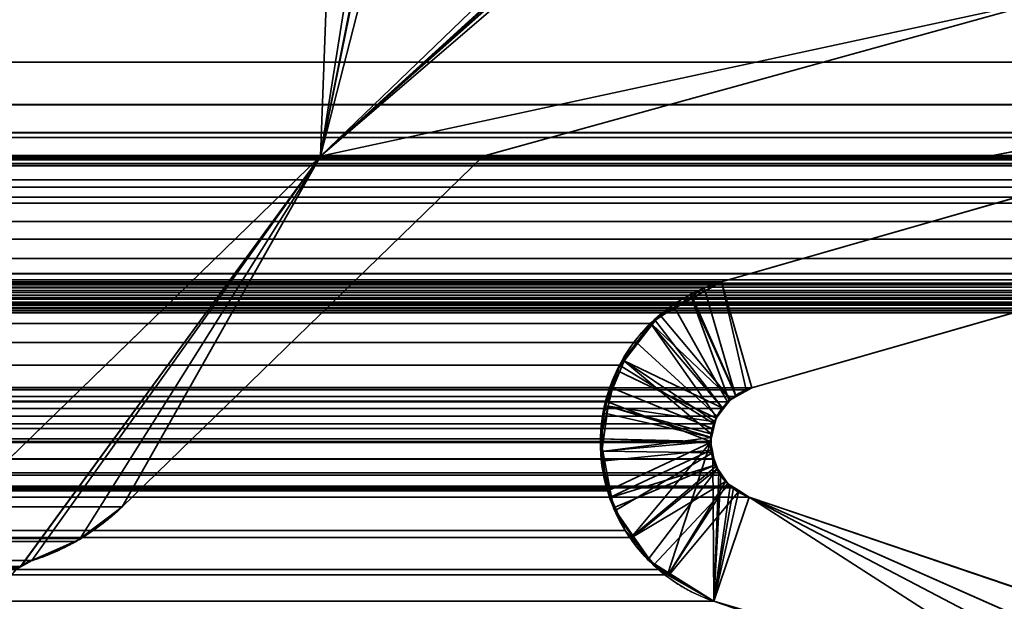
# Model space of a CAD drawing. Header units: millimetres. Extents: x -490 to 6690, y -115 to 132.
# Tile 576 of 656: x 3403.48 to 3408.69, y 0.79 to 3.87. Entities that reach past the tile are written whole.
import ezdxf

# ---------------------------------------------------------------- set-up
doc = ezdxf.new("R2010")
doc.units = ezdxf.units.MM
doc.layers.add('151', color=7, linetype='Continuous', true_color=0xffffff)

# ---------------------------------------------------------------- blocks, each defined once
blk = doc.blocks.new('UG_SURFACE_003')
at = {"layer": '151', "color": 252, "linetype": 'Continuous', "lineweight": 35}
for points in [[(3589.9999, -6.2, 2201.9999), (3589.9999, 113.2, 2201.9999), (2410.0001, 113.2, 2201.9999), (2410.0001, -6.2, 2201.9999)], [(2559.9999, -6.2, 2052), (2559.9999, 113.2, 2052), (3440.0001, 113.2, 2052), (3440.0001, -6.2, 2052)]]:
    blk.add_3dface(points, dxfattribs=at)
blk = doc.blocks.new('UG_SURFACE_187')
at = {"layer": '151', "color": 14, "linetype": 'Continuous', "lineweight": 35}
for points in [[(3417.3, -10, 2024.3001), (3417.3, 19, 2024.3001), (2582.7, 19, 2024.3001), (2582.7, -10, 2024.3001)], [(3413.25, 16.25, 2020.2501), (3413.25, -22, 2020.2501), (2586.75, -22, 2020.2501), (2586.75, 16.25, 2020.2501)]]:
    blk.add_3dface(points, dxfattribs=at)
blk = doc.blocks.new('UG_SURFACE_188')
at = {"layer": '151', "color": 7, "linetype": 'Continuous', "lineweight": 35}
for points in [[(2586.75, 16, 2020.2501), (2586.75, -22, 2020.2501), (3413.25, -22, 2020.2501), (3413.25, 16, 2020.2501)], [(3413.0001, 16, 2020), (3413.0001, -22, 2020), (2586.9999, -22, 2020), (2586.9999, 16, 2020)]]:
    blk.add_3dface(points, dxfattribs=at)
blk = doc.blocks.new('UG_SURFACE_196')
at = {"layer": '151', "color": 46, "linetype": 'Continuous', "lineweight": 35}
for points in [[(3406.6944, 4.6182, 2013.6943), (3406.7867, 4.6403, 2013.7866), (3408.9999, 4, 2016), (3405.0679, 3.15, 2012.0678)], [(3405.0679, 3.15, 2012.0678), (3406.5592, 4.5858, 2013.5591), (3406.6944, 4.6182, 2013.6943)], [(3406.5592, 4.5858, 2013.5591), (3405.0679, 3.15, 2012.0678), (3405.1001, 4, 2012.1), (3405.2293, 4.3804, 2012.2294)], [(2587.4305, 3.7039, 2019.5696), (3412.8017, 3.4215, 2019.8019), (3412.3964, 4, 2019.3963)], [(3412.3964, 4, 2019.3963), (2587.6036, 4, 2019.3963), (2587.4305, 3.7039, 2019.5696)], [(3405.0679, 3.15, 2012.0678), (3401.7999, 3.15, 2008.8), (3401, 4, 2007.9999), (3405.1001, 4, 2012.1)], [(3405.9291, 3.15, 2012.9292), (3405.0679, 3.15, 2012.0678), (3408.9999, 4, 2016)], [(3411.2468, 3.6468, 2018.2469), (3408.6082, 3.15, 2015.6081), (3405.9291, 3.15, 2012.9292), (3408.9999, 4, 2016)], [(2587.4305, 3.7039, 2019.5696), (2587.1983, 3.4215, 2019.8019), (3412.8017, 3.4215, 2019.8019)], [(2592.8087, 2.4839, 2014.1912), (2588.7532, 3.6468, 2018.2469), (3411.2468, 3.6468, 2018.2469), (3407.1913, 2.4839, 2014.1912)], [(2588.7532, 3.6468, 2018.2469), (2591.3918, 3.15, 2015.6081), (3408.6082, 3.15, 2015.6081), (3411.2468, 3.6468, 2018.2469)], [(3407.1913, 2.4839, 2014.1912), (3411.2468, 3.6468, 2018.2469), (3411.5822, 3.1368, 2018.5823), (3407.3517, 1.9237, 2014.3518)], [(2587.1983, 3.4215, 2019.8019), (2587.1105, 3.3108, 2019.8896), (3412.9071, 3.2737, 2019.9072)], [(3412.9071, 3.2737, 2019.9072), (3412.8017, 3.4215, 2019.8019), (2587.1983, 3.4215, 2019.8019)], [(2587.1105, 3.3108, 2019.8896), (2587.0945, 3.2736, 2019.9053), (3412.9071, 3.2737, 2019.9072)], [(2587.0247, 3.1095, 2019.9754), (3412.9248, 3.2492, 2019.9246), (3412.9071, 3.2737, 2019.9072)], [(3412.9071, 3.2737, 2019.9072), (2587.0945, 3.2736, 2019.9053), (2587.0247, 3.1095, 2019.9754)], [(2587.0247, 3.1095, 2019.9754), (3412.976, 3.1103, 2019.9759), (3412.9248, 3.2492, 2019.9246)], [(2587.9967, 3.1291, 2019.0032), (3412.0033, 3.1291, 2019.0032), (3412.2252, 3.0242, 2019.2254), (2587.7748, 3.0242, 2019.2254)], [(3412.0033, 3.1291, 2019.0032), (2587.9967, 3.1291, 2019.0032), (2588.0468, 3.1528, 2018.9531)], [(2588.0468, 3.1528, 2018.9531), (2588.228, 3.145, 2018.7721), (3411.772, 3.145, 2018.7721), (3411.9532, 3.1528, 2018.9531)], [(3411.9532, 3.1528, 2018.9531), (3412.0033, 3.1291, 2019.0032), (2588.0468, 3.1528, 2018.9531)], [(2588.4178, 3.1368, 2018.5823), (3411.5822, 3.1368, 2018.5823), (3411.772, 3.145, 2018.7721), (2588.228, 3.145, 2018.7721)], [(2588.4178, 3.1368, 2018.5823), (2592.6483, 1.9237, 2014.3518), (3407.3517, 1.9237, 2014.3518), (3411.5822, 3.1368, 2018.5823)], [(3405.9291, 3.15, 2012.9292), (3408.6082, 3.15, 2015.6081), (2591.3918, 3.15, 2015.6081), (2594.0709, 3.15, 2012.9292)], [(2594.0709, 3.15, 2012.9292), (2595.9821, 1.2939, 2011.0178), (3404.0179, 1.2939, 2011.0178), (3405.9291, 3.15, 2012.9292)], [(3405.0679, 3.15, 2012.0678), (2594.9321, 3.15, 2012.0678), (2598.2001, 3.15, 2008.8), (3401.7999, 3.15, 2008.8)], [(3405.0679, 3.15, 2012.0678), (3402.648, 0.8, 2009.6481), (2597.352, 0.8, 2009.6481), (2594.9321, 3.15, 2012.0678)], [(3403.482, 0.9778, 2010.4818), (3403.4667, 0.9696, 2010.4668), (3402.648, 0.8, 2009.6481), (3405.0679, 3.15, 2012.0678)], [(3405.0679, 3.15, 2012.0678), (3403.5399, 1.009, 2010.5398), (3403.482, 0.9778, 2010.4818)], [(3403.7948, 1.1264, 2010.7946), (3403.7745, 1.1111, 2010.7744), (3403.5399, 1.009, 2010.5398), (3405.0679, 3.15, 2012.0678)], [(3405.0679, 3.15, 2012.0678), (3405.9291, 3.15, 2012.9292), (3404.0179, 1.2939, 2011.0178), (3403.7948, 1.1264, 2010.7946)], [(2586.9999, 2.933, 2020), (3413.0001, 2.933, 2020), (3412.9798, 3.0997, 2019.98)], [(2587.0194, 3.0974, 2019.9804), (2586.9999, 2.933, 2020), (3412.9798, 3.0997, 2019.98)], [(2587.0247, 3.1095, 2019.9754), (2587.0194, 3.0974, 2019.9804), (3412.9798, 3.0997, 2019.98)], [(3412.9798, 3.0997, 2019.98), (3412.976, 3.1103, 2019.9759), (2587.0247, 3.1095, 2019.9754)], [(2587.6939, 2.986, 2019.3059), (2587.7748, 3.0242, 2019.2254), (3412.2252, 3.0242, 2019.2254), (3412.3061, 2.986, 2019.3059)], [(3412.3061, 2.986, 2019.3059), (2587.6174, 2.8998, 2019.3827), (2587.6939, 2.986, 2019.3059)], [(3412.3061, 2.986, 2019.3059), (3412.3826, 2.8998, 2019.3827), (2587.6174, 2.8998, 2019.3827)], [(2586.9999, 2.933, 2020), (2586.9999, 2.5278, 2020), (3413.0001, 2.5278, 2020), (3413.0001, 2.933, 2020)], [(2587.5318, 2.8036, 2019.4681), (2587.6174, 2.8998, 2019.3827), (3412.3826, 2.8998, 2019.3827), (3412.4682, 2.8036, 2019.4681)], [(3412.4682, 2.8036, 2019.4681), (2587.4887, 2.7108, 2019.5115), (2587.5318, 2.8036, 2019.4681)], [(3412.4682, 2.8036, 2019.4681), (3412.5113, 2.7108, 2019.5115), (2587.4887, 2.7108, 2019.5115)], [(2587.441, 2.6087, 2019.5589), (2587.4887, 2.7108, 2019.5115), (3412.5113, 2.7108, 2019.5115), (3412.559, 2.6087, 2019.5589)], [(3412.559, 2.6087, 2019.5589), (2587.415, 2.4958, 2019.5851), (2587.441, 2.6087, 2019.5589)], [(3412.559, 2.6087, 2019.5589), (3412.585, 2.4958, 2019.5851), (2587.415, 2.4958, 2019.5851)], [(3413.0001, 2.5278, 2020), (2586.9999, 2.5278, 2020), (2587.0061, 2.478, 2019.994)], [(3412.9939, 2.478, 2019.994), (3413.0001, 2.5278, 2020), (2587.0061, 2.478, 2019.994)], [(2587.0061, 2.478, 2019.994), (2587.0099, 2.4683, 2019.9902), (3412.9901, 2.4683, 2019.9902), (3412.9939, 2.478, 2019.994)], [(3412.9741, 2.4272, 2019.9742), (2587.0099, 2.4683, 2019.9902), (2587.0259, 2.4272, 2019.9742)], [(3412.9741, 2.4272, 2019.9742), (3412.9901, 2.4683, 2019.9902), (2587.0099, 2.4683, 2019.9902)], [(2587.3976, 2.439, 2019.6023), (3412.5972, 2.4565, 2019.5971), (3412.6024, 2.439, 2019.6023)], [(2587.3976, 2.439, 2019.6023), (2587.4028, 2.4565, 2019.5971), (3412.5972, 2.4565, 2019.5971)], [(3412.585, 2.4958, 2019.5851), (3412.5972, 2.4565, 2019.5971), (2587.4028, 2.4565, 2019.5971), (2587.415, 2.4958, 2019.5851)], [(2592.8087, 2.4839, 2014.1912), (3407.1913, 2.4839, 2014.1912), (3407.0997, 2.4521, 2014.0996)], [(3407.0997, 2.4521, 2014.0996), (2593.06, 2.3566, 2013.9399), (2592.8087, 2.4839, 2014.1912)], [(3407.0997, 2.4521, 2014.0996), (3406.9426, 2.3486, 2013.9425), (2593.06, 2.3566, 2013.9399)], [(3407.2669, 1.8774, 2014.2667), (3407.2232, 1.8487, 2014.2231), (3406.9426, 2.3486, 2013.9425), (3407.0997, 2.4521, 2014.0996)], [(3407.0997, 2.4521, 2014.0996), (3407.1913, 2.4839, 2014.1912), (3407.3205, 1.9128, 2014.3206), (3407.2669, 1.8774, 2014.2667)], [(3407.3517, 1.9237, 2014.3518), (3407.3205, 1.9128, 2014.3206), (3407.1913, 2.4839, 2014.1912)], [(2587.0259, 2.4272, 2019.9742), (2587.0359, 2.4141, 2019.964), (3412.9641, 2.4141, 2019.964), (3412.9741, 2.4272, 2019.9742)], [(3412.9641, 2.4141, 2019.964), (2587.0359, 2.4141, 2019.964), (2587.0643, 2.3771, 2019.9356)], [(3412.9357, 2.3771, 2019.9356), (3412.9641, 2.4141, 2019.964), (2587.0643, 2.3771, 2019.9356)], [(2587.3685, 2.3936, 2019.6314), (3412.626, 2.4019, 2019.6261), (3412.6315, 2.3936, 2019.6314)], [(2587.3685, 2.3936, 2019.6314), (2587.374, 2.4019, 2019.6261), (3412.626, 2.4019, 2019.6261)], [(3412.6024, 2.439, 2019.6023), (2587.374, 2.4019, 2019.6261), (2587.3976, 2.439, 2019.6023)], [(3412.6024, 2.439, 2019.6023), (3412.626, 2.4019, 2019.6261), (2587.374, 2.4019, 2019.6261)], [(2587.0643, 2.3771, 2019.9356), (2587.0786, 2.3678, 2019.9213), (3412.9214, 2.3678, 2019.9213), (3412.9357, 2.3771, 2019.9356)], [(3412.8697, 2.3343, 2019.8696), (2587.0786, 2.3678, 2019.9213), (2587.1303, 2.3343, 2019.8696)], [(3412.8697, 2.3343, 2019.8696), (3412.9214, 2.3678, 2019.9213), (2587.0786, 2.3678, 2019.9213)], [(2587.3103, 2.3454, 2019.6898), (3412.6713, 2.3607, 2019.6712), (3412.6897, 2.3454, 2019.6898)], [(2587.3103, 2.3454, 2019.6898), (2587.3287, 2.3607, 2019.6712), (3412.6713, 2.3607, 2019.6712)], [(3412.6315, 2.3936, 2019.6314), (2587.3287, 2.3607, 2019.6712), (2587.3685, 2.3936, 2019.6314)], [(3412.6315, 2.3936, 2019.6314), (3412.6713, 2.3607, 2019.6712), (2587.3287, 2.3607, 2019.6712)], [(2593.1067, 2.333, 2013.8934), (2593.06, 2.3566, 2013.9399), (3406.9426, 2.3486, 2013.9425)], [(2593.1067, 2.333, 2013.8934), (3406.9426, 2.3486, 2013.9425), (3406.8148, 2.2645, 2013.8149)], [(3406.8148, 2.2645, 2013.8149), (3406.9426, 2.3486, 2013.9425), (3407.2232, 1.8487, 2014.2231), (3407.1975, 1.8142, 2014.1976)], [(2587.1916, 2.3244, 2019.8083), (3412.8084, 2.3244, 2019.8083), (3412.8673, 2.334, 2019.8674), (2587.1327, 2.334, 2019.8674)], [(2587.2085, 2.3216, 2019.7914), (3412.7915, 2.3216, 2019.7914), (3412.8084, 2.3244, 2019.8083), (2587.1916, 2.3244, 2019.8083)], [(3412.7784, 2.3195, 2019.7783), (2587.2085, 2.3216, 2019.7914), (2587.2216, 2.3195, 2019.7783)], [(3412.7784, 2.3195, 2019.7783), (3412.7915, 2.3216, 2019.7914), (2587.2085, 2.3216, 2019.7914)], [(2587.2216, 2.3195, 2019.7783), (3412.7254, 2.335, 2019.7256), (3412.7784, 2.3195, 2019.7783)], [(2587.2216, 2.3195, 2019.7783), (2587.2746, 2.335, 2019.7256), (3412.7254, 2.335, 2019.7256)], [(3412.6897, 2.3454, 2019.6898), (2587.2746, 2.335, 2019.7256), (2587.3103, 2.3454, 2019.6898)], [(3412.6897, 2.3454, 2019.6898), (3412.7254, 2.335, 2019.7256), (2587.2746, 2.335, 2019.7256)], [(3406.8148, 2.2645, 2013.8149), (2593.2624, 2.1668, 2013.7374), (2593.1067, 2.333, 2013.8934)], [(3406.8148, 2.2645, 2013.8149), (3406.7402, 2.1638, 2013.7401), (2593.2624, 2.1668, 2013.7374)], [(3407.1975, 1.8142, 2014.1976), (3407.167, 1.7731, 2014.1671), (3406.7402, 2.1638, 2013.7401), (3406.8148, 2.2645, 2013.8149)], [(2593.2987, 2.1282, 2013.7014), (2593.2624, 2.1668, 2013.7374), (3406.7402, 2.1638, 2013.7401)], [(2593.2987, 2.1282, 2013.7014), (3406.7402, 2.1638, 2013.7401), (3406.6508, 2.0436, 2013.6509)], [(3406.6508, 2.0436, 2013.6509), (3406.7402, 2.1638, 2013.7401), (3407.167, 1.7731, 2014.1671), (3407.1515, 1.7324, 2014.1513)], [(3406.6508, 2.0436, 2013.6509), (2593.3976, 1.9268, 2013.6023), (2593.2987, 2.1282, 2013.7014)], [(3406.6508, 2.0436, 2013.6509), (3406.605, 1.9247, 2013.6051), (2593.3976, 1.9268, 2013.6023)], [(3407.1515, 1.7324, 2014.1513), (3407.1419, 1.7081, 2014.142), (3406.605, 1.9247, 2013.6051), (3406.6508, 2.0436, 2013.6509)], [(3407.3205, 1.9128, 2014.3206), (2592.6483, 1.9237, 2014.3518), (2592.6795, 1.9128, 2014.3206)], [(3407.3205, 1.9128, 2014.3206), (3407.3517, 1.9237, 2014.3518), (2592.6483, 1.9237, 2014.3518)], [(2592.6795, 1.9128, 2014.3206), (3407.2669, 1.8774, 2014.2667), (3407.3205, 1.9128, 2014.3206)], [(2592.6795, 1.9128, 2014.3206), (2592.7331, 1.8774, 2014.2667), (3407.2669, 1.8774, 2014.2667)], [(3407.2232, 1.8487, 2014.2231), (2592.7331, 1.8774, 2014.2667), (2592.7768, 1.8487, 2014.2231)], [(3407.2232, 1.8487, 2014.2231), (3407.2669, 1.8774, 2014.2667), (2592.7331, 1.8774, 2014.2667)], [(2593.4055, 1.9111, 2013.5946), (2593.3976, 1.9268, 2013.6023), (3406.605, 1.9247, 2013.6051)], [(3406.605, 1.9247, 2013.6051), (2593.4479, 1.6979, 2013.5522), (2593.4055, 1.9111, 2013.5946)], [(2593.4479, 1.6979, 2013.5522), (3406.605, 1.9247, 2013.6051), (3406.5778, 1.8537, 2013.5777)], [(3406.5778, 1.8537, 2013.5777), (3406.605, 1.9247, 2013.6051), (3407.1419, 1.7081, 2014.142), (3407.1331, 1.6397, 2014.133)], [(2592.7768, 1.8487, 2014.2231), (3407.1975, 1.8142, 2014.1976), (3407.2232, 1.8487, 2014.2231)], [(2592.7768, 1.8487, 2014.2231), (2592.8025, 1.8142, 2014.1976), (3407.1975, 1.8142, 2014.1976)], [(3406.5778, 1.8537, 2013.5777), (2593.4458, 1.6545, 2013.5543), (2593.4479, 1.6979, 2013.5522)], [(3406.5778, 1.8537, 2013.5777), (3406.5516, 1.6535, 2013.5517), (2593.4458, 1.6545, 2013.5543)], [(3407.1331, 1.6397, 2014.133), (3407.1324, 1.6346, 2014.1325), (3406.5516, 1.6535, 2013.5517), (3406.5778, 1.8537, 2013.5777)], [(3407.167, 1.7731, 2014.1671), (2592.8025, 1.8142, 2014.1976), (2592.833, 1.7731, 2014.1671)], [(3407.167, 1.7731, 2014.1671), (3407.1975, 1.8142, 2014.1976), (2592.8025, 1.8142, 2014.1976)], [(2592.833, 1.7731, 2014.1671), (3407.1515, 1.7324, 2014.1513), (3407.167, 1.7731, 2014.1671)], [(2592.833, 1.7731, 2014.1671), (2592.8485, 1.7324, 2014.1513), (3407.1515, 1.7324, 2014.1513)], [(3407.1419, 1.7081, 2014.142), (2592.8485, 1.7324, 2014.1513), (2592.8581, 1.7081, 2014.142)], [(3407.1419, 1.7081, 2014.142), (3407.1515, 1.7324, 2014.1513), (2592.8485, 1.7324, 2014.1513)], [(2592.8581, 1.7081, 2014.142), (3407.1331, 1.6397, 2014.133), (3407.1419, 1.7081, 2014.142)], [(2592.8581, 1.7081, 2014.142), (2592.8669, 1.6397, 2014.133), (3407.1331, 1.6397, 2014.133)], [(3407.1455, 1.5454, 2014.1456), (2592.8676, 1.6346, 2014.1325), (2592.8557, 1.5481, 2014.1444)], [(3407.1443, 1.5481, 2014.1444), (2592.8669, 1.6397, 2014.133), (2592.8676, 1.6346, 2014.1325)], [(3407.1443, 1.5481, 2014.1444), (3407.1324, 1.6346, 2014.1325), (2592.8669, 1.6397, 2014.133)], [(3407.1324, 1.6346, 2014.1325), (3407.1331, 1.6397, 2014.133), (2592.8669, 1.6397, 2014.133)], [(2592.8676, 1.6346, 2014.1325), (3407.1455, 1.5454, 2014.1456), (3407.1443, 1.5481, 2014.1444)], [(2593.4076, 1.3807, 2013.5922), (3406.5497, 1.6387, 2013.5496), (3406.5847, 1.3858, 2013.5846)], [(3406.5497, 1.6387, 2013.5496), (2593.4076, 1.3807, 2013.5922), (2593.4365, 1.4764, 2013.5634)], [(2593.4365, 1.4764, 2013.5634), (2593.4458, 1.6545, 2013.5543), (3406.5516, 1.6535, 2013.5517)], [(2593.4365, 1.4764, 2013.5634), (3406.5516, 1.6535, 2013.5517), (3406.5497, 1.6387, 2013.5496)], [(3407.1324, 1.6346, 2014.1325), (3406.5497, 1.6387, 2013.5496), (3406.5516, 1.6535, 2013.5517)], [(3406.5881, 1.378, 2013.5882), (3406.5847, 1.3858, 2013.5846), (3406.5497, 1.6387, 2013.5496), (3407.1324, 1.6346, 2014.1325)], [(3407.1324, 1.6346, 2014.1325), (3406.7121, 1.132, 2013.7119), (3406.6806, 1.1689, 2013.6807), (3406.5881, 1.378, 2013.5882)], [(3407.1324, 1.6346, 2014.1325), (3406.9054, 0.9341, 2013.9053), (3406.8565, 0.962, 2013.8566), (3406.7121, 1.132, 2013.7119)], [(3407.1324, 1.6346, 2014.1325), (3407.1443, 1.5481, 2014.1444), (3407.15, 0.794, 2014.1501), (3406.9054, 0.9341, 2013.9053)], [(3407.1772, 1.4739, 2014.1773), (2592.8545, 1.5454, 2014.1456), (2592.8228, 1.4739, 2014.1773)], [(2592.8557, 1.5481, 2014.1444), (2592.8545, 1.5454, 2014.1456), (3407.1455, 1.5454, 2014.1456)], [(3407.1772, 1.4739, 2014.1773), (3407.1455, 1.5454, 2014.1456), (2592.8545, 1.5454, 2014.1456)], [(3407.15, 0.794, 2014.1501), (3407.1443, 1.5481, 2014.1444), (3407.1455, 1.5454, 2014.1456)], [(3407.1455, 1.5454, 2014.1456), (3407.1772, 1.4739, 2014.1773), (3407.15, 0.794, 2014.1501)], [(3407.2373, 1.4031, 2014.2374), (2592.8121, 1.4613, 2014.1881), (2592.7627, 1.4031, 2014.2374)], [(2592.8228, 1.4739, 2014.1773), (2592.8121, 1.4613, 2014.1881), (3407.1879, 1.4613, 2014.1881)], [(3407.2373, 1.4031, 2014.2374), (3407.1879, 1.4613, 2014.1881), (2592.8121, 1.4613, 2014.1881)], [(2592.8228, 1.4739, 2014.1773), (3407.1879, 1.4613, 2014.1881), (3407.1772, 1.4739, 2014.1773)], [(3407.15, 0.794, 2014.1501), (3407.1772, 1.4739, 2014.1773), (3407.1879, 1.4613, 2014.1881)], [(3407.1879, 1.4613, 2014.1881), (3407.2373, 1.4031, 2014.2374), (3407.15, 0.794, 2014.1501)], [(2592.6621, 1.3457, 2014.3378), (3407.3379, 1.3457, 2014.3378), (3407.254, 1.3936, 2014.2541), (2592.746, 1.3936, 2014.2541)], [(2592.7627, 1.4031, 2014.2374), (2592.746, 1.3936, 2014.2541), (3407.254, 1.3936, 2014.2541)], [(2592.7627, 1.4031, 2014.2374), (3407.254, 1.3936, 2014.2541), (3407.2373, 1.4031, 2014.2374)], [(2593.3776, 1.2812, 2013.6223), (2593.4076, 1.3807, 2013.5922), (3406.5881, 1.378, 2013.5882)], [(2593.3776, 1.2812, 2013.6223), (3406.5881, 1.378, 2013.5882), (3406.6806, 1.1689, 2013.6807)], [(3406.5847, 1.3858, 2013.5846), (3406.5881, 1.378, 2013.5882), (2593.4076, 1.3807, 2013.5922)], [(3407.15, 0.794, 2014.1501), (3407.2373, 1.4031, 2014.2374), (3407.254, 1.3936, 2014.2541)], [(3407.254, 1.3936, 2014.2541), (3407.3379, 1.3457, 2014.3378), (3407.15, 0.794, 2014.1501)], [(2592.6621, 1.3457, 2014.3378), (2587.383, -0.45, 2019.6168), (3412.617, -0.45, 2019.6168), (3407.3379, 1.3457, 2014.3378)], [(3409.3752, 0.0371, 2016.3753), (3407.15, 0.794, 2014.1501), (3407.3379, 1.3457, 2014.3378)], [(3407.3379, 1.3457, 2014.3378), (3412.617, -0.45, 2019.6168), (3411.4966, -0.4967, 2018.4968), (3409.3752, 0.0371, 2016.3753)], [(3406.6806, 1.1689, 2013.6807), (2593.2858, 1.1333, 2013.7141), (2593.3776, 1.2812, 2013.6223)], [(3404.0179, 1.2939, 2011.0178), (2595.9821, 1.2939, 2011.0178), (2596.1976, 1.1276, 2010.8025)], [(3404.0179, 1.2939, 2011.0178), (2596.1976, 1.1276, 2010.8025), (2596.2045, 1.1244, 2010.7954)], [(2596.2045, 1.1244, 2010.7954), (3403.7948, 1.1264, 2010.7946), (3404.0179, 1.2939, 2011.0178)], [(3406.6806, 1.1689, 2013.6807), (3406.7121, 1.132, 2013.7119), (2593.2858, 1.1333, 2013.7141)], [(2593.24, 1.0594, 2013.7601), (2593.2858, 1.1333, 2013.7141), (3406.7121, 1.132, 2013.7119)], [(2593.24, 1.0594, 2013.7601), (3406.7121, 1.132, 2013.7119), (3406.8565, 0.962, 2013.8566)], [(3403.7745, 1.1111, 2010.7744), (3403.7948, 1.1264, 2010.7946), (2596.2045, 1.1244, 2010.7954)], [(2596.2045, 1.1244, 2010.7954), (2596.4601, 1.009, 2010.5398), (3403.5399, 1.009, 2010.5398)], [(3403.5399, 1.009, 2010.5398), (3403.7745, 1.1111, 2010.7744), (2596.2045, 1.1244, 2010.7954)], [(3406.8565, 0.962, 2013.8566), (2593.0922, 0.9388, 2013.9077), (2593.24, 1.0594, 2013.7601)], [(3403.5399, 1.009, 2010.5398), (2596.4601, 1.009, 2010.5398), (2596.518, 0.9779, 2010.4818)], [(2596.518, 0.9779, 2010.4818), (3403.482, 0.9778, 2010.4818), (3403.5399, 1.009, 2010.5398)], [(2592.9911, 0.8563, 2014.0088), (2593.0922, 0.9388, 2013.9077), (3406.9054, 0.9341, 2013.9053)], [(3406.8565, 0.962, 2013.8566), (3406.9054, 0.9341, 2013.9053), (2593.0922, 0.9388, 2013.9077)], [(3403.4667, 0.9696, 2010.4668), (3403.482, 0.9778, 2010.4818), (2596.518, 0.9779, 2010.4818)], [(2592.9911, 0.8563, 2014.0088), (3406.9054, 0.9341, 2013.9053), (3407.15, 0.794, 2014.1501)], [(3407.15, 0.794, 2014.1501), (2592.85, 0.794, 2014.1501), (2592.9911, 0.8563, 2014.0088)], [(2590.6248, 0.0371, 2016.3753), (2592.85, 0.794, 2014.1501), (3407.15, 0.794, 2014.1501), (3409.3752, 0.0371, 2016.3753)]]:
    blk.add_3dface(points, dxfattribs=at)
blk = doc.blocks.new('UG_SURFACE_197')
at = {"layer": '151', "color": 46, "linetype": 'Continuous', "lineweight": 35}
for points in [[(3405.0679, 3.15, 2012.0678), (3408.9999, 4, 2016), (3406.8587, 4.6851, 2013.8588), (3406.858, 4.6847, 2013.8578)], [(3405.0679, 3.15, 2012.0678), (3406.858, 4.6847, 2013.8578), (3406.7171, 4.6224, 2013.7169)], [(3406.7171, 4.6224, 2013.7169), (3406.6553, 4.5951, 2013.6552), (3405.0679, 3.15, 2012.0678)], [(3406.719, 4.6137, -8), (3406.729, 4.6154, -8), (3408.9999, 4, -8), (3405.0679, 3.15, -8)], [(3405.0679, 3.15, -8), (3406.5592, 4.5858, -8), (3406.719, 4.6137, -8)], [(3405.0679, 3.15, 2012.0678), (3406.6553, 4.5951, 2013.6552), (3406.5592, 4.5858, 2013.5591)], [(3405.4317, 4.568, -8), (3405.5161, 4.5858, -8), (3406.5592, 4.5858, -8), (3405.0679, 3.15, -8)], [(3405.2293, 4.3804, 2012.2294), (3405.1001, 4, 2012.1), (3405.0679, 3.15, 2012.0678), (3406.5592, 4.5858, 2013.5591)], [(3405.3483, 4.5273, -8), (3405.3943, 4.5602, -8), (3405.4317, 4.568, -8), (3405.0679, 3.15, -8)], [(3405.0679, 3.15, -8), (3405.3421, 4.5228, -8), (3405.3483, 4.5273, -8)], [(3405.2765, 4.4601, -8), (3405.293, 4.4876, -8), (3405.3421, 4.5228, -8), (3405.0679, 3.15, -8)], [(3405.0679, 3.15, -8), (3405.1001, 4, -8), (3405.2293, 4.3804, -8), (3405.2765, 4.4601, -8)], [(3405.0679, 3.15, -8), (3401.7999, 3.15, -8), (3401, 4, -8), (3405.1001, 4, -8)], [(3405.1001, 4, 2012.1), (3401, 4, 2007.9999), (3401.7999, 3.15, 2008.8), (3405.0679, 3.15, 2012.0678)], [(3405.9291, 3.15, -8), (3405.0679, 3.15, -8), (3408.9999, 4, -8)], [(3408.9999, 4, 2016), (3405.0679, 3.15, 2012.0678), (3405.9291, 3.15, 2012.9292)], [(3411.2468, 3.6468, -8), (3408.6082, 3.15, -8), (3405.9291, 3.15, -8), (3408.9999, 4, -8)], [(3408.9999, 4, 2016), (3405.9291, 3.15, 2012.9292), (3408.6082, 3.15, 2015.6081), (3411.2468, 3.6468, 2018.2469)], [(3407.1913, 2.4839, 2014.1912), (3411.2468, 3.6468, 2018.2469), (3411.2468, 3.6468, -8), (3407.1913, 2.4839, -8)], [(3407.1913, 2.4839, -8), (3411.2468, 3.6468, -8), (3411.5822, 3.1368, -8), (3407.3517, 1.9237, -8)], [(3407.3517, 1.9237, 2014.3518), (3411.5822, 3.1368, 2018.5823), (3411.2468, 3.6468, 2018.2469), (3407.1913, 2.4839, 2014.1912)], [(3411.2468, 3.6468, 2018.2469), (3408.6082, 3.15, 2015.6081), (3408.6082, 3.15, -8), (3411.2468, 3.6468, -8)], [(3405.0679, 3.15, 2012.0678), (3401.7999, 3.15, 2008.8), (3401.7999, 3.15, -8), (3405.0679, 3.15, -8)], [(3403.4801, 0.9761, -8), (3403.4641, 0.9674, -8), (3402.648, 0.8, -8), (3405.0679, 3.15, -8)], [(3405.0679, 3.15, 2012.0678), (3402.648, 0.8, 2009.6481), (3403.4717, 0.9736, 2010.4718), (3403.4789, 0.9773, 2010.479)], [(3405.0679, 3.15, -8), (3402.648, 0.8, -8), (3402.648, 0.8, 2009.6481), (3405.0679, 3.15, 2012.0678)], [(3403.4789, 0.9773, 2010.479), (3403.5399, 1.009, 2010.5398), (3405.0679, 3.15, 2012.0678)], [(3405.0679, 3.15, -8), (3403.5399, 1.009, -8), (3403.4801, 0.9761, -8)], [(3404.0179, 1.2939, -8), (3403.7955, 1.1235, -8), (3403.5399, 1.009, -8), (3405.0679, 3.15, -8)], [(3405.0679, 3.15, 2012.0678), (3403.5399, 1.009, 2010.5398), (3403.7955, 1.1235, 2010.7956), (3404.0179, 1.2939, 2011.0178)], [(3405.9291, 3.15, 2012.9292), (3404.0179, 1.2939, 2011.0178), (3404.0179, 1.2939, -8), (3405.9291, 3.15, -8)], [(3405.0679, 3.15, -8), (3405.9291, 3.15, -8), (3404.0179, 1.2939, -8)], [(3404.0179, 1.2939, 2011.0178), (3405.9291, 3.15, 2012.9292), (3405.0679, 3.15, 2012.0678)], [(3405.9291, 3.15, 2012.9292), (3405.9291, 3.15, -8), (3408.6082, 3.15, -8), (3408.6082, 3.15, 2015.6081)], [(3411.5822, 3.1368, 2018.5823), (3407.3517, 1.9237, 2014.3518), (3407.3517, 1.9237, -8), (3411.5822, 3.1368, -8)], [(3407.1913, 2.4839, -8), (3407.0363, 2.4012, -8), (3407.0337, 2.3954, 2014.0336)], [(3407.0337, 2.3954, 2014.0336), (3407.1913, 2.4839, 2014.1912), (3407.1913, 2.4839, -8)], [(3407.2678, 1.8769, 2014.2677), (3407.3517, 1.9237, 2014.3518), (3407.1913, 2.4839, 2014.1912), (3407.0337, 2.3954, 2014.0336)], [(3407.0363, 2.4012, -8), (3407.1913, 2.4839, -8), (3407.3517, 1.9237, -8), (3407.2683, 1.8791, -8)], [(3406.8358, 2.2844, 2013.8357), (3407.0363, 2.4012, -8), (3406.8637, 2.3089, -8)], [(3406.8358, 2.2844, 2013.8357), (3407.0337, 2.3954, 2014.0336), (3407.0363, 2.4012, -8)], [(3407.2683, 1.8791, -8), (3407.2399, 1.8639, -8), (3406.8637, 2.3089, -8), (3407.0363, 2.4012, -8)], [(3407.1987, 1.8132, 2014.1985), (3407.2318, 1.8569, 2014.2319), (3407.0337, 2.3954, 2014.0336), (3406.8358, 2.2844, 2013.8357)], [(3407.0337, 2.3954, 2014.0336), (3407.2318, 1.8569, 2014.2319), (3407.2678, 1.8769, 2014.2677)], [(3406.8637, 2.3089, -8), (3406.8244, 2.2581, -8), (3406.8179, 2.2612, 2013.8178), (3406.8358, 2.2844, 2013.8357)], [(3406.8244, 2.2581, -8), (3406.8637, 2.3089, -8), (3407.2399, 1.8639, -8)], [(3406.6758, 2.066, -8), (3406.6694, 2.0691, 2013.6695), (3406.8179, 2.2612, 2013.8178), (3406.8244, 2.2581, -8)], [(3407.1565, 1.7428, 2014.1563), (3407.1648, 1.7689, 2014.1649), (3406.8179, 2.2612, 2013.8178), (3406.6694, 2.0691, 2013.6695)], [(3407.2399, 1.8639, -8), (3407.2011, 1.8136, -8), (3406.6758, 2.066, -8), (3406.8244, 2.2581, -8)], [(3406.8358, 2.2844, 2013.8357), (3406.8179, 2.2612, 2013.8178), (3407.1648, 1.7689, 2014.1649), (3407.1987, 1.8132, 2014.1985)], [(3406.6694, 2.0691, 2013.6695), (3406.6534, 2.0483, 2013.6533), (3406.5766, 1.8278, 2013.5767), (3407.1362, 1.6803, 2014.1363)], [(3406.6758, 2.066, -8), (3406.6365, 2.0151, -8), (3406.5766, 1.8278, 2013.5767)], [(3406.5766, 1.8278, 2013.5767), (3406.6534, 2.0483, 2013.6533), (3406.6758, 2.066, -8)], [(3407.2011, 1.8136, -8), (3407.1622, 1.7634, -8), (3406.6365, 2.0151, -8), (3406.6758, 2.066, -8)], [(3406.6534, 2.0483, 2013.6533), (3406.6694, 2.0691, 2013.6695), (3406.6758, 2.066, -8)], [(3406.6694, 2.0691, 2013.6695), (3407.1362, 1.6803, 2014.1363), (3407.1565, 1.7428, 2014.1563)], [(3406.6365, 2.0151, -8), (3406.5912, 1.8264, -8), (3406.5766, 1.8278, 2013.5767)], [(3406.5912, 1.8264, -8), (3406.6365, 2.0151, -8), (3407.1622, 1.7634, -8), (3407.1574, 1.7436, -8)], [(3407.2683, 1.8791, -8), (3407.2678, 1.8769, 2014.2677), (3407.2318, 1.8569, 2014.2319)], [(3407.2318, 1.8569, 2014.2319), (3407.2399, 1.8639, -8), (3407.2683, 1.8791, -8)], [(3407.3517, 1.9237, -8), (3407.3517, 1.9237, 2014.3518), (3407.2678, 1.8769, 2014.2677)], [(3407.2678, 1.8769, 2014.2677), (3407.2683, 1.8791, -8), (3407.3517, 1.9237, -8)], [(3406.5912, 1.8264, -8), (3406.5499, 1.654, -8), (3406.5566, 1.586, 2013.5567)], [(3407.1374, 1.6606, -8), (3407.1324, 1.6398, -8), (3406.5499, 1.654, -8), (3406.5912, 1.8264, -8)], [(3406.5566, 1.586, 2013.5567), (3406.564, 1.7911, 2013.5639), (3406.5912, 1.8264, -8)], [(3406.564, 1.7911, 2013.5639), (3406.5766, 1.8278, 2013.5767), (3406.5912, 1.8264, -8)], [(3407.136, 1.6614, 2014.1358), (3407.1362, 1.6803, 2014.1363), (3406.5766, 1.8278, 2013.5767), (3406.564, 1.7911, 2013.5639)], [(3406.5912, 1.8264, -8), (3407.1574, 1.7436, -8), (3407.1374, 1.6606, -8)], [(3407.2318, 1.8569, 2014.2319), (3407.1987, 1.8132, 2014.1985), (3407.2011, 1.8136, -8)], [(3407.2318, 1.8569, 2014.2319), (3407.2011, 1.8136, -8), (3407.2399, 1.8639, -8)], [(3406.564, 1.7911, 2013.5639), (3406.5566, 1.586, 2013.5567), (3407.136, 1.6614, 2014.1358)], [(3407.1622, 1.7634, -8), (3407.2011, 1.8136, -8), (3407.1987, 1.8132, 2014.1985)], [(3407.1622, 1.7634, -8), (3407.1987, 1.8132, 2014.1985), (3407.1648, 1.7689, 2014.1649)], [(3407.1574, 1.7436, -8), (3407.1565, 1.7428, 2014.1563), (3407.1362, 1.6803, 2014.1363)], [(3407.1362, 1.6803, 2014.1363), (3407.1374, 1.6606, -8), (3407.1574, 1.7436, -8)], [(3407.1648, 1.7689, 2014.1649), (3407.1565, 1.7428, 2014.1563), (3407.1574, 1.7436, -8)], [(3407.1648, 1.7689, 2014.1649), (3407.1574, 1.7436, -8), (3407.1622, 1.7634, -8)], [(3407.1362, 1.6803, 2014.1363), (3407.136, 1.6614, 2014.1358), (3407.1374, 1.6606, -8)], [(3406.5499, 1.654, -8), (3406.5623, 1.5886, -8), (3406.5566, 1.586, 2013.5567)], [(3406.5623, 1.5886, -8), (3406.5499, 1.654, -8), (3407.1324, 1.6398, -8)], [(3406.5566, 1.586, 2013.5567), (3406.5549, 1.536, 2013.5548), (3407.135, 1.5937, 2014.1349), (3407.136, 1.6614, 2014.1358)], [(3406.5623, 1.5886, -8), (3407.1324, 1.6398, -8), (3407.1441, 1.5787, -8)], [(3407.1324, 1.6398, -8), (3407.136, 1.6614, 2014.1358), (3407.135, 1.5937, 2014.1349)], [(3407.1324, 1.6398, -8), (3407.1374, 1.6606, -8), (3407.136, 1.6614, 2014.1358)], [(3407.135, 1.5937, 2014.1349), (3407.1441, 1.5787, -8), (3407.1324, 1.6398, -8)], [(3407.135, 1.5937, 2014.1349), (3406.5549, 1.536, 2013.5548), (3406.6057, 1.3476, 2013.6058)], [(3406.5549, 1.536, 2013.5548), (3406.5623, 1.5886, -8), (3406.6083, 1.3454, -8)], [(3406.5549, 1.536, 2013.5548), (3406.5566, 1.586, 2013.5567), (3406.5623, 1.5886, -8)], [(3407.1441, 1.5787, -8), (3407.156, 1.515, -8), (3406.6083, 1.3454, -8), (3406.5623, 1.5886, -8)], [(3406.6057, 1.3476, 2013.6058), (3406.6257, 1.2731, 2013.6259), (3407.1393, 1.5785, 2014.1392), (3407.135, 1.5937, 2014.1349)], [(3406.6257, 1.2731, 2013.6259), (3406.7178, 1.1374, 2013.7177), (3407.1598, 1.5064, 2014.1599), (3407.1393, 1.5785, 2014.1392)], [(3407.135, 1.5937, 2014.1349), (3407.1393, 1.5785, 2014.1392), (3407.1441, 1.5787, -8)], [(3407.156, 1.515, -8), (3407.1441, 1.5787, -8), (3407.1393, 1.5785, 2014.1392)], [(3407.1696, 1.4958, -8), (3407.156, 1.515, -8), (3407.1393, 1.5785, 2014.1392)], [(3407.1393, 1.5785, 2014.1392), (3407.1598, 1.5064, 2014.1599), (3407.1696, 1.4958, -8)], [(3406.6083, 1.3454, -8), (3406.6057, 1.3476, 2013.6058), (3406.5549, 1.536, 2013.5548)], [(3407.156, 1.515, -8), (3406.6188, 1.2891, -8), (3406.6083, 1.3454, -8)], [(3406.7252, 1.1369, -8), (3406.6188, 1.2891, -8), (3407.156, 1.515, -8), (3407.1696, 1.4958, -8)], [(3407.1674, 1.4954, 2014.1675), (3407.1598, 1.5064, 2014.1599), (3406.7178, 1.1374, 2013.7177), (3406.8015, 1.0139, 2013.8013)], [(3407.1696, 1.4958, -8), (3407.2154, 1.4301, -8), (3406.7252, 1.1369, -8)], [(3406.8015, 1.0139, 2013.8013), (3406.9133, 0.9433, 2013.9134), (3407.2134, 1.4297, 2014.2133), (3407.1674, 1.4954, 2014.1675)], [(3407.1598, 1.5064, 2014.1599), (3407.1674, 1.4954, 2014.1675), (3407.1696, 1.4958, -8)], [(3407.1696, 1.4958, -8), (3407.1674, 1.4954, 2014.1675), (3407.2134, 1.4297, 2014.2133), (3407.2154, 1.4301, -8)], [(3407.2154, 1.4301, -8), (3407.2287, 1.4109, -8), (3406.8315, 0.9846, -8), (3406.7252, 1.1369, -8)], [(3406.9145, 0.935, -8), (3406.8315, 0.9846, -8), (3407.2287, 1.4109, -8), (3407.2843, 1.3777, -8)], [(3406.9133, 0.9433, 2013.9134), (3407.222, 1.4174, 2014.2219), (3407.2134, 1.4297, 2014.2133)], [(3407.2831, 1.3795, 2014.2832), (3407.222, 1.4174, 2014.2219), (3406.9133, 0.9433, 2013.9134), (3407.15, 0.794, 2014.1501)], [(3407.2287, 1.4109, -8), (3407.2154, 1.4301, -8), (3407.2134, 1.4297, 2014.2133), (3407.222, 1.4174, 2014.2219)], [(3407.222, 1.4174, 2014.2219), (3407.2843, 1.3777, -8), (3407.2287, 1.4109, -8)], [(3407.222, 1.4174, 2014.2219), (3407.2831, 1.3795, 2014.2832), (3407.2843, 1.3777, -8)], [(3407.2843, 1.3777, -8), (3407.3379, 1.3457, -8), (3407.15, 0.794, -8), (3406.9145, 0.935, -8)], [(3407.15, 0.794, 2014.1501), (3407.3379, 1.3457, 2014.3378), (3407.2831, 1.3795, 2014.2832)], [(3407.3379, 1.3457, -8), (3407.2843, 1.3777, -8), (3407.2831, 1.3795, 2014.2832)], [(3407.2831, 1.3795, 2014.2832), (3407.3379, 1.3457, 2014.3378), (3407.3379, 1.3457, -8)], [(3406.6257, 1.2731, 2013.6259), (3406.6057, 1.3476, 2013.6058), (3406.6083, 1.3454, -8)], [(3406.6257, 1.2731, 2013.6259), (3406.6083, 1.3454, -8), (3406.6188, 1.2891, -8)], [(3411.4966, -0.4967, -8), (3407.15, 0.794, -8), (3407.3379, 1.3457, -8)], [(3407.3379, 1.3457, 2014.3378), (3407.15, 0.794, 2014.1501), (3409.3752, 0.0371, 2016.3753)], [(3407.3379, 1.3457, -8), (3411.5696, -0.5259, -8), (3411.5176, -0.5051, -8)], [(3411.5176, -0.5051, -8), (3411.4966, -0.4967, -8), (3407.3379, 1.3457, -8)], [(3411.5696, -0.5259, -8), (3407.3379, 1.3457, -8), (3412.617, -0.45, -8)], [(3407.3379, 1.3457, 2014.3378), (3409.3752, 0.0371, 2016.3753), (3410.4252, -0.273, 2017.4251)], [(3410.4252, -0.273, 2017.4251), (3411.4966, -0.4967, 2018.4968), (3412.617, -0.45, 2019.6168), (3407.3379, 1.3457, 2014.3378)], [(3407.3379, 1.3457, 2014.3378), (3412.617, -0.45, 2019.6168), (3412.617, -0.45, -8), (3407.3379, 1.3457, -8)], [(3403.7955, 1.1235, -8), (3404.0179, 1.2939, -8), (3404.0179, 1.2939, 2011.0178), (3403.7955, 1.1235, 2010.7956)], [(3406.6188, 1.2891, -8), (3406.7178, 1.1374, 2013.7177), (3406.6257, 1.2731, 2013.6259)], [(3406.6188, 1.2891, -8), (3406.7252, 1.1369, -8), (3406.7178, 1.1374, 2013.7177)], [(3403.7955, 1.1235, 2010.7956), (3403.5399, 1.009, 2010.5398), (3403.5399, 1.009, -8), (3403.7955, 1.1235, -8)], [(3406.8015, 1.0139, 2013.8013), (3406.7178, 1.1374, 2013.7177), (3406.7252, 1.1369, -8)], [(3406.8015, 1.0139, 2013.8013), (3406.7252, 1.1369, -8), (3406.8315, 0.9846, -8)], [(3403.5399, 1.009, -8), (3403.5399, 1.009, 2010.5398), (3403.4789, 0.9773, 2010.479)], [(3403.4789, 0.9773, 2010.479), (3403.4801, 0.9761, -8), (3403.5399, 1.009, -8)], [(3406.9145, 0.935, -8), (3406.9133, 0.9433, 2013.9134), (3406.8015, 1.0139, 2013.8013)], [(3406.8015, 1.0139, 2013.8013), (3406.8315, 0.9846, -8), (3406.9145, 0.935, -8)], [(3403.4717, 0.9736, 2010.4718), (3403.4641, 0.9674, -8), (3403.4801, 0.9761, -8)], [(3403.4801, 0.9761, -8), (3403.4789, 0.9773, 2010.479), (3403.4717, 0.9736, 2010.4718)], [(3407.15, 0.794, -8), (3407.15, 0.794, 2014.1501), (3406.9133, 0.9433, 2013.9134)], [(3406.9133, 0.9433, 2013.9134), (3406.9145, 0.935, -8), (3407.15, 0.794, -8)], [(3409.3752, 0.0371, 2016.3753), (3407.15, 0.794, 2014.1501), (3407.15, 0.794, -8), (3409.3752, 0.0371, -8)], [(3411.4966, -0.4967, -8), (3409.3752, 0.0371, -8), (3407.15, 0.794, -8)]]:
    blk.add_3dface(points, dxfattribs=at)
blk = doc.blocks.new('UG_SURFACE_214')
at = {"layer": '151', "color": 254, "linetype": 'Continuous', "lineweight": 35}
for points in [[(3423.25, 111.75, 2030.2501), (2576.75, 111.75, 2030.2501), (2576.75, -10, 2030.2501), (3423.25, -10, 2030.2501)], [(3417.5, 21, 2024.4999), (3417.5, -8, 2024.4999), (2582.5, -8, 2024.4999), (2582.5, 21, 2024.4999)]]:
    blk.add_3dface(points, dxfattribs=at)

msp = doc.modelspace()

# ---------------------------------------------------------------- linework, layer by layer
at = {"layer": '151', "color": 253, "linetype": 'Continuous', "lineweight": -3}
for p, q in [((2588.7531, 3.6468, 2018.2469), (3411.2469, 3.6468, 2018.2469)), ((3411.2469, 3.6468, 2018.2469), (3407.1912, 2.4839, 2014.1912)), ((3407.1912, 2.4839, -8), (3411.2469, 3.6468, -8)), ((3411.2469, 3.6468, 2018.2469), (3407.1912, 2.4839, 2014.1912)), ((3411.2469, 3.6468, -8), (3408.6081, 3.15, -8)), ((3408.6081, 3.15, 2015.6081), (3411.2469, 3.6468, 2018.2469)), ((3408.6081, 3.15, 2015.6081), (3411.2469, 3.6468, 2018.2469)), ((3412.8018, 3.4215, 2019.8018), (2587.1982, 3.4215, 2019.8018)), ((3411.5823, 3.1368, 2018.5823), (2588.4177, 3.1368, 2018.5823)), ((2591.3919, 3.15, 2015.6081), (3408.6081, 3.15, 2015.6081)), ((2594.0709, 3.15, 2012.9291), (3405.9291, 3.15, 2012.9291)), ((2594.9321, 3.15, 2012.0679), (3405.0679, 3.15, 2012.0679)), ((3401.8, 3.15, 2008.8), (3405.0679, 3.15, 2012.0679)), ((3405.0679, 3.15, 2012.0679), (3401.8, 3.15, 2008.8)), ((3401.8, 3.15, -8), (3405.0679, 3.15, -8)), ((3402.6481, 0.8, 2009.6481), (3405.0679, 3.15, 2012.0679)), ((3402.6481, 0.8, 2009.6481), (3405.0679, 3.15, 2012.0679)), ((3405.0679, 3.15, -8), (3402.6481, 0.8, -8)), ((3405.9291, 3.15, -8), (3404.0179, 1.2939, -8)), ((3404.0179, 1.2939, 2011.0179), (3405.9291, 3.15, 2012.9291)), ((3404.0179, 1.2939, 2011.0179), (3405.9291, 3.15, 2012.9291)), ((3405.0679, 3.15, 2012.0679), (3405.0679, 3.15, -8)), ((3405.9291, 3.15, 2012.9291), (3405.9291, 3.15, -8)), ((3408.6081, 3.15, -8), (3405.9291, 3.15, -8)), ((3405.9291, 3.15, 2012.9291), (3408.6081, 3.15, 2015.6081)), ((3408.6081, 3.15, 2015.6081), (3405.9291, 3.15, 2012.9291)), ((3411.5823, 3.1368, 2018.5823), (3407.3518, 1.9237, 2014.3518)), ((3411.5823, 3.1368, 2018.5823), (3407.3518, 1.9237, 2014.3518)), ((3411.5823, 3.1368, -8), (3407.3518, 1.9237, -8)), ((3408.6081, 3.15, 2015.6081), (3408.6081, 3.15, -8)), ((3413, 2.933, 2020), (2587, 2.933, 2020)), ((3413, 2.5278, 2020), (2587, 2.5278, 2020)), ((3412.5851, 2.4958, 2019.5851), (2587.4149, 2.4958, 2019.5851)), ((2592.8088, 2.4839, 2014.1912), (3407.1912, 2.4839, 2014.1912)), ((3407.1912, 2.4839, 2014.1912), (3407.1912, 2.4839, -8)), ((3407.3518, 1.9237, 2014.3518), (2592.6482, 1.9237, 2014.3518)), ((3407.3518, 1.9237, -8), (3407.3518, 1.9237, 2014.3518)), ((3407.3378, 1.3457, 2014.3378), (2592.6622, 1.3457, 2014.3378)), ((3407.3378, 1.3457, -8), (3407.3378, 1.3457, 2014.3378)), ((3407.3378, 1.3457, -8), (3412.6169, -0.45, -8)), ((3407.3378, 1.3457, 2014.3378), (3412.6169, -0.45, 2019.6169)), ((3412.6169, -0.45, 2019.6169), (3407.3378, 1.3457, 2014.3378)), ((2595.9821, 1.2939, 2011.0179), (3404.0179, 1.2939, 2011.0179)), ((3404.0179, 1.2939, 2011.0179), (3404.0179, 1.2939, -8)), ((2596.4602, 1.009, 2010.5398), (3403.5398, 1.009, 2010.5398)), ((3403.5398, 1.009, 2010.5398), (3403.5398, 1.009, -8)), ((2592.8499, 0.794, 2014.1501), (3407.1501, 0.794, 2014.1501)), ((3407.1501, 0.794, 2014.1501), (3407.1501, 0.794, -8))]:
    msp.add_line(p, q, dxfattribs=at)
at = {"layer": '151', "color": 253, "linetype": 'Continuous', "lineweight": -3, "extrusion": (0, 0, -1)}
for centre, radius, start, end in [((-3407.4353, 1.6325, 8), 0.8857, 288.7857, 74.0002), ((-3403.1796, 2.1572, 8), 1.2034, 225.8388, 252.5783)]:
    msp.add_arc(centre, radius, start, end, dxfattribs=at)
at = {"layer": '151', "color": 253, "linetype": 'Continuous', "lineweight": -3}
for centre, radius, start, end in [((3407.4353, 1.6325, -8), 0.3029, 105.9998, 251.2143), ((3403.6054, 0.8, -8), 0.2191, 107.4217, 244.0563)]:
    msp.add_arc(centre, radius, start, end, dxfattribs=at)
for points, knots in [([(3407.1501, 0.794, 2014.1501), (3407.0475, 0.8289, 2014.0475), (3406.9467, 0.8842, 2013.9467), (3406.7915, 1.0182, 2013.7915), (3406.7307, 1.0874, 2013.7307), (3406.6411, 1.2332, 2013.6411), (3406.6076, 1.3069, 2013.6076), (3406.5616, 1.4653, 2013.5616), (3406.5491, 1.5528, 2013.5491), (3406.5502, 1.7116, 2013.5502), (3406.5601, 1.7852, 2013.5601), (3406.5952, 1.9214, 2013.5952), (3406.6205, 1.9857, 2013.6205), (3406.6958, 2.1294, 2013.6958), (3406.7528, 2.2036, 2013.7528), (3406.9009, 2.349, 2013.9009), (3406.999, 2.4109, 2013.999), (3407.1298, 2.4644, 2014.1298), (3407.1604, 2.475, 2014.1604), (3407.1912, 2.4839, 2014.1912)], [0, 0, 0, 0, 0.171474, 0.171474, 0.295041, 0.295041, 0.392686, 0.392686, 0.491493, 0.491493, 0.574788, 0.574788, 0.656966, 0.656966, 0.779321, 0.779321, 0.949476, 0.949476, 1, 1, 1, 1]), ([(3407.3378, 1.3457, 2014.3378), (3407.3027, 1.3576, 2014.3027), (3407.2682, 1.3765, 2014.2682), (3407.2151, 1.4224, 2014.2151), (3407.1943, 1.446, 2014.1943), (3407.1637, 1.4959, 2014.1637), (3407.1522, 1.5211, 2014.1522), (3407.1365, 1.5753, 2014.1365), (3407.1322, 1.6052, 2014.1322), (3407.1326, 1.6595, 2014.1326), (3407.136, 1.6847, 2014.136), (3407.148, 1.7313, 2014.148), (3407.1566, 1.7533, 2014.1566), (3407.1824, 1.8024, 2014.1824), (3407.2019, 1.8278, 2014.2019), (3407.2525, 1.8775, 2014.2525), (3407.2861, 1.8987, 2014.2861), (3407.3308, 1.9171, 2014.3308), (3407.3413, 1.9207, 2014.3413), (3407.3518, 1.9237, 2014.3518)], [0, 0, 0, 0, 0.171474, 0.171474, 0.295041, 0.295041, 0.392686, 0.392686, 0.491493, 0.491493, 0.574788, 0.574788, 0.656966, 0.656966, 0.779321, 0.779321, 0.949476, 0.949476, 1, 1, 1, 1]), ([(3404.0179, 1.2939, 2011.0179), (3403.98, 1.2571, 2010.98), (3403.9404, 1.2235, 2010.9404), (3403.859, 1.1627, 2010.859), (3403.8171, 1.1354, 2010.8171), (3403.6985, 1.068, 2010.6985), (3403.6197, 1.0341, 2010.6197), (3403.5398, 1.009, 2010.5398)], [0, 0, 0, 0, 0.264543, 0.264543, 0.528932, 0.528932, 1, 1, 1, 1]), ([(3403.5398, 1.009, 2010.5398), (3403.5144, 1.0011, 2010.5144), (3403.4893, 0.988, 2010.4893), (3403.45, 0.9559, 2010.45), (3403.4343, 0.9388, 2010.4343), (3403.411, 0.9028, 2010.411), (3403.4023, 0.8846, 2010.4023), (3403.391, 0.8483, 2010.391), (3403.3877, 0.8303, 2010.3877), (3403.3857, 0.7942, 2010.3857), (3403.387, 0.7755, 2010.387), (3403.3937, 0.7411, 2010.3937), (3403.399, 0.7248, 2010.399), (3403.4151, 0.6892, 2010.4151), (3403.4274, 0.6707, 2010.4274), (3403.4613, 0.6322, 2010.4613), (3403.485, 0.6149, 2010.485), (3403.5096, 0.603, 2010.5096)], [0, 0, 0, 0, 0.183979, 0.183979, 0.319936, 0.319936, 0.426471, 0.426471, 0.516426, 0.516426, 0.60664, 0.60664, 0.693514, 0.693514, 0.816568, 0.816568, 1, 1, 1, 1])]:
    msp.add_open_spline(points, degree=3, knots=knots, dxfattribs=at)
for points, weights in [([(3407.1912, 2.4839, 2014.1912), (3406.9392, 2.4116, 2013.9392), (3406.67, 2.224, 2013.67), (3406.5563, 1.9161, 2013.5563), (3406.5435, 1.3919, 2013.5435), (3406.6421, 1.0789, 2013.6421), (3406.9019, 0.8784, 2013.9019), (3407.1501, 0.794, 2014.1501)], [1, 1, 0.974881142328, 1, 1, 0.974881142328, 1, 1]), ([(3407.3378, 1.3457, 2014.3378), (3407.2529, 1.3746, 2014.2529), (3407.164, 1.4431, 2014.164), (3407.1303, 1.5502, 2014.1303), (3407.1347, 1.7295, 2014.1347), (3407.1736, 1.8348, 2014.1736), (3407.2656, 1.899, 2014.2656), (3407.3518, 1.9237, 2014.3518)], [1, 1, 0.974881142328, 1, 1, 0.974881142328, 1, 1]), ([(3403.5096, 0.603, 2010.5096), (3403.4543, 0.6299, 2010.4543), (3403.4005, 0.6822, 2010.4005), (3403.3824, 0.7549, 2010.3824), (3403.3915, 0.8776, 2010.3915), (3403.4202, 0.9469, 2010.4202), (3403.4812, 0.9906, 2010.4812), (3403.5398, 1.009, 2010.5398)], [1, 1, 0.980159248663, 1, 1, 0.980159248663, 1, 1])]:
    msp.add_rational_spline(points, weights, degree=4, knots=[0, 0, 0, 0, 0, 0.5, 0.5, 0.5, 1, 1, 1, 1, 1], dxfattribs=at)
msp.add_rational_spline([(3403.5398, 1.009, 2010.5398), (3403.6744, 1.0513, 2010.6744), (3403.8012, 1.114, 2010.8012), (3403.9167, 1.1957, 2010.9167), (3404.0179, 1.2939, 2011.0179)], [1, 0.986449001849, 0.981932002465, 0.986449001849, 1], degree=4, dxfattribs=at)

# ---------------------------------------------------------------- block references
for name in ['UG_SURFACE_003', 'UG_SURFACE_214', 'UG_SURFACE_187', 'UG_SURFACE_188', 'UG_SURFACE_196', 'UG_SURFACE_197']:
    msp.add_blockref(name, (0, 0), dxfattribs=at)

doc.saveas('drawing.dxf')
